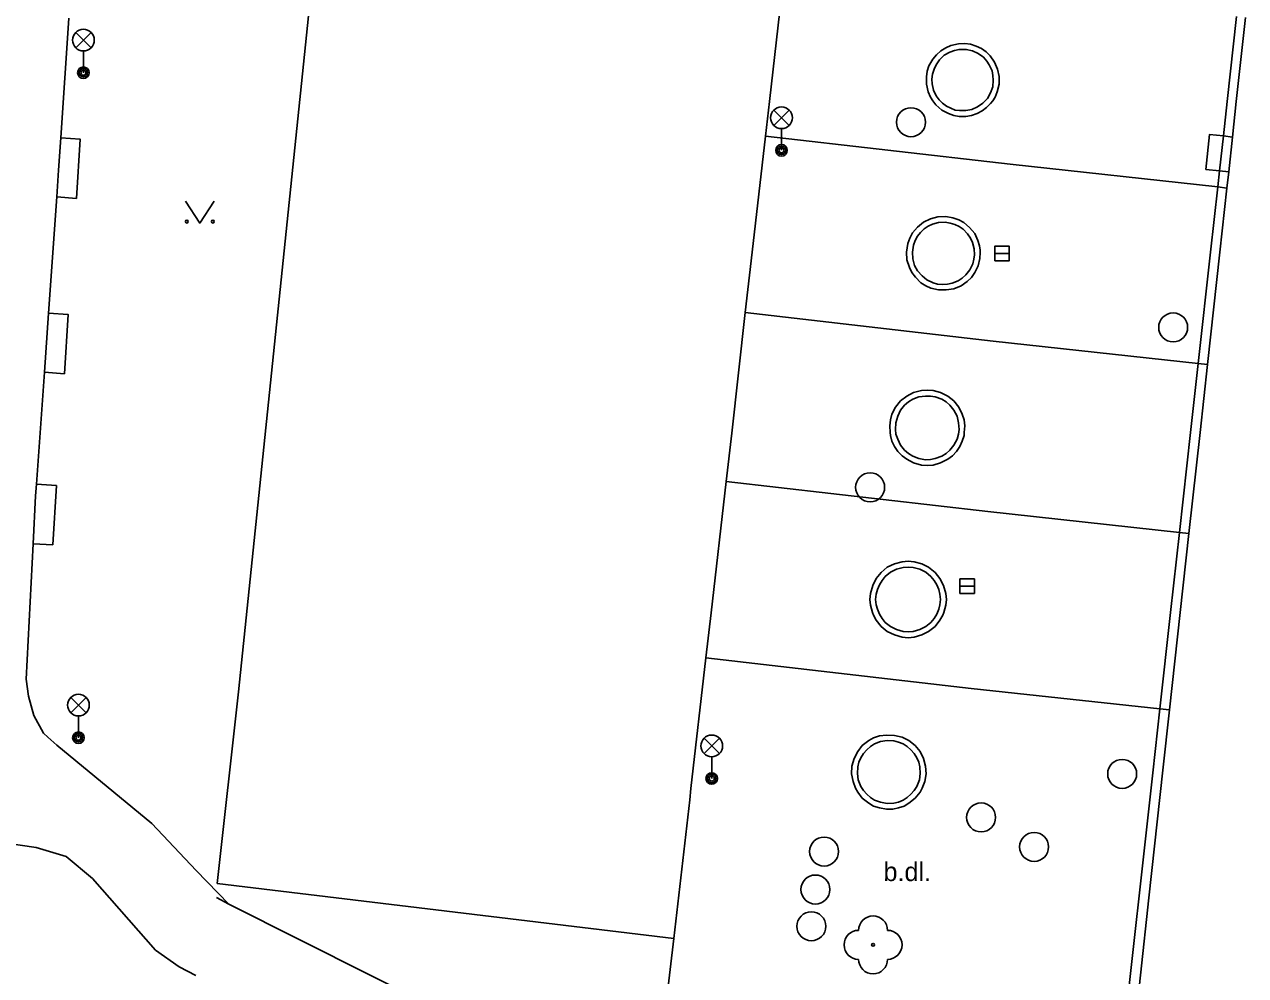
# Model space of a CAD drawing. Extents: x -595546 to -593986, y -1160845 to -1159202.
# Drawn here: x -594399.36 to -594357.2, y -1159997.66 to -1159964.84 of the extents above; entities that cross this region are included whole.
import ezdxf

# ---------------------------------------------------------------- set-up
doc = ezdxf.new("R2010")
doc.units = 0
for name, color, linetype in [('Level 22', 7, 'Continuous'), ('Level 27', 7, 'Continuous'), ('Level 33', 7, 'Continuous'), ('Level 36', 7, 'Continuous'), ('Specificka linie pasportu komunikaci', 7, 'Continuous'), ('TM - budovy zdene_ betonove - NP', 7, 'Continuous'), ('TM - budovy zdene_ betonove - VP', 7, 'Continuous'), ('TM - chodniky - VP', 7, 'Continuous'), ('TM - komunikace - VP', 7, 'Continuous'), ('TM - popis povrchu', 7, 'Continuous'), ('TM - rozhrani ploch obecne - VP', 7, 'Continuous')]:
    doc.layers.add(name, color=color, linetype=linetype)

msp = doc.modelspace()

# ---------------------------------------------------------------- linework, layer by layer
at = {"layer": 'Level 22'}
msp.add_circle((-594370.06, -1159996.6), 0.05, dxfattribs=at)
for centre, start, end in [((-594370.06, -1159996.1), 0, 180), ((-594370.56, -1159996.6), 90, 270), ((-594369.56, -1159996.6), 270, 90), ((-594370.06, -1159997.1), 180, 0)]:
    msp.add_arc(centre, 0.5, start, end, dxfattribs=at)
at = {"layer": 'Level 27'}
for p, q in [((-594365.86, -1159972.74), (-594365.36, -1159972.74)), ((-594367.06, -1159984.22), (-594366.56, -1159984.22))]:
    msp.add_line(p, q, dxfattribs=at)
for points in [[(-594365.86, -1159972.99), (-594365.36, -1159972.99), (-594365.36, -1159972.49), (-594365.86, -1159972.49)], [(-594367.06, -1159984.47), (-594366.56, -1159984.47), (-594366.56, -1159983.97), (-594367.06, -1159983.97)]]:
    msp.add_lwpolyline(points, close=True, dxfattribs=at)
for centre in [(-594368.75, -1159968.21), (-594359.7, -1159975.29), (-594370.16, -1159980.81), (-594361.46, -1159990.7), (-594366.33, -1159992.2), (-594371.75, -1159993.38), (-594364.5, -1159993.22), (-594372.05, -1159994.69), (-594372.19, -1159995.96)]:
    msp.add_circle(centre, 0.5, dxfattribs=at)
at = {"layer": 'Level 33'}
for p, q in [((-594397.585, -1159965.64), (-594397.055, -1159965.11)), ((-594397.585, -1159965.11), (-594397.055, -1159965.64)), ((-594397.32, -1159965.75), (-594397.32, -1159966.5)), ((-594373.485, -1159968.32), (-594372.955, -1159967.79)), ((-594373.485, -1159967.79), (-594372.955, -1159968.32)), ((-594373.22, -1159968.43), (-594373.22, -1159969.18)), ((-594397.755, -1159988.59), (-594397.225, -1159988.06)), ((-594397.755, -1159988.06), (-594397.225, -1159988.59)), ((-594397.49, -1159988.7), (-594397.49, -1159989.45)), ((-594375.895, -1159990), (-594375.365, -1159989.47)), ((-594375.895, -1159989.47), (-594375.365, -1159990)), ((-594375.63, -1159990.11), (-594375.63, -1159990.86))]:
    msp.add_line(p, q, dxfattribs=at)
for centre, radius in [((-594397.32, -1159965.375), 0.375), ((-594397.32, -1159966.5), 0.2), ((-594397.32, -1159966.5), 0.145), ((-594397.32, -1159966.5), 0.0876), ((-594373.22, -1159968.055), 0.375), ((-594373.22, -1159969.18), 0.2), ((-594373.22, -1159969.18), 0.145), ((-594373.22, -1159969.18), 0.0876), ((-594397.49, -1159988.325), 0.375), ((-594397.49, -1159989.45), 0.2), ((-594397.49, -1159989.45), 0.145), ((-594397.49, -1159989.45), 0.0876), ((-594375.63, -1159989.735), 0.375), ((-594375.63, -1159990.86), 0.2), ((-594375.63, -1159990.86), 0.145), ((-594375.63, -1159990.86), 0.0876)]:
    msp.add_circle(centre, radius, dxfattribs=at)
at = {"layer": 'Level 36'}
msp.add_lwpolyline([(-594393.8, -1159970.94), (-594393.3, -1159971.69), (-594392.8, -1159970.94)], dxfattribs=at)
for centre in [(-594393.75, -1159971.64), (-594392.851, -1159971.64)]:
    msp.add_circle(centre, 0.05, dxfattribs=at)
at = {"layer": 'Specificka linie pasportu komunikaci'}
for points in [[(-594365.93, -1159967.47), (-594365.85, -1159967.34), (-594365.77, -1159967.16), (-594365.71, -1159966.9), (-594365.71, -1159966.63), (-594365.76, -1159966.38), (-594365.87, -1159966.14), (-594366.02, -1159965.92), (-594366.16, -1159965.78), (-594366.32, -1159965.67), (-594366.5, -1159965.58), (-594366.7, -1159965.52), (-594366.89, -1159965.49), (-594367.11, -1159965.5), (-594367.37, -1159965.56), (-594367.55, -1159965.64), (-594367.72, -1159965.75), (-594367.87, -1159965.88), (-594368, -1159966.03), (-594368.13, -1159966.26), (-594368.19, -1159966.45), (-594368.22, -1159966.64), (-594368.21, -1159966.9), (-594368.16, -1159967.16), (-594368.08, -1159967.35), (-594368, -1159967.47)], [(-594367.08, -1159967.81), (-594367.22, -1159967.79), (-594367.38, -1159967.73), (-594367.53, -1159967.66), (-594367.66, -1159967.55), (-594367.78, -1159967.44), (-594367.88, -1159967.3), (-594367.97, -1159967.1), (-594368.02, -1159966.88), (-594368.03, -1159966.72), (-594368.01, -1159966.55), (-594367.94, -1159966.34), (-594367.86, -1159966.19), (-594367.77, -1159966.06), (-594367.6, -1159965.9), (-594367.41, -1159965.79), (-594367.25, -1159965.73), (-594367.09, -1159965.7), (-594366.84, -1159965.7), (-594366.63, -1159965.75), (-594366.43, -1159965.84), (-594366.25, -1159965.97), (-594366.13, -1159966.1), (-594366.05, -1159966.23), (-594365.95, -1159966.44), (-594365.92, -1159966.6), (-594365.91, -1159966.76), (-594365.93, -1159966.99), (-594366, -1159967.2), (-594366.11, -1159967.39), (-594366.27, -1159967.55), (-594366.45, -1159967.68), (-594366.65, -1159967.77), (-594366.86, -1159967.81), (-594367.08, -1159967.81)], [(-594368, -1159967.47), (-594367.89, -1159967.61), (-594367.69, -1159967.79), (-594367.46, -1159967.91), (-594367.27, -1159967.98), (-594367.09, -1159968.01), (-594366.86, -1159968.01), (-594366.66, -1159967.98), (-594366.47, -1159967.91), (-594366.29, -1159967.82), (-594366.14, -1159967.7), (-594366, -1159967.56), (-594365.93, -1159967.47)], [(-594358.16, -1159970.44), (-594365.33, -1159969.66), (-594373.77, -1159968.69)], [(-594357.96, -1159968.68), (-594358.44, -1159968.63), (-594358.57, -1159969.84), (-594358.1, -1159969.89)], [(-594357.65, -1159968.72), (-594357.96, -1159968.68)], [(-594358.1, -1159969.89), (-594357.78, -1159969.92)], [(-594357.85, -1159970.48), (-594358.16, -1159970.44)], [(-594366.36, -1159972.71), (-594366.36, -1159972.62), (-594366.38, -1159972.48), (-594366.44, -1159972.29), (-594366.55, -1159972.05), (-594366.73, -1159971.84), (-594366.93, -1159971.67), (-594367.1, -1159971.58), (-594367.3, -1159971.51), (-594367.55, -1159971.46), (-594367.82, -1159971.48), (-594368.08, -1159971.54), (-594368.32, -1159971.66), (-594368.52, -1159971.83), (-594368.7, -1159972.03), (-594368.79, -1159972.21), (-594368.86, -1159972.4), (-594368.9, -1159972.7)], [(-594367.66, -1159973.81), (-594367.83, -1159973.8), (-594367.99, -1159973.75), (-594368.2, -1159973.65), (-594368.37, -1159973.51), (-594368.52, -1159973.34), (-594368.63, -1159973.15), (-594368.69, -1159972.93), (-594368.7, -1159972.7), (-594368.66, -1159972.45), (-594368.61, -1159972.29), (-594368.53, -1159972.14), (-594368.42, -1159972.01), (-594368.3, -1159971.89), (-594368.16, -1159971.8), (-594368.01, -1159971.73), (-594367.8, -1159971.67), (-594367.57, -1159971.66), (-594367.4, -1159971.69), (-594367.24, -1159971.74), (-594367.09, -1159971.81), (-594366.95, -1159971.9), (-594366.8, -1159972.06), (-594366.7, -1159972.21), (-594366.63, -1159972.36), (-594366.57, -1159972.58), (-594366.56, -1159972.79), (-594366.58, -1159972.94), (-594366.62, -1159973.1), (-594366.72, -1159973.3), (-594366.86, -1159973.48), (-594366.98, -1159973.59), (-594367.12, -1159973.68), (-594367.33, -1159973.76), (-594367.49, -1159973.8), (-594367.66, -1159973.81)], [(-594368.9, -1159972.7), (-594368.89, -1159972.96), (-594368.8, -1159973.22), (-594368.72, -1159973.4), (-594368.6, -1159973.56), (-594368.41, -1159973.75), (-594368.24, -1159973.86), (-594368.06, -1159973.94), (-594367.8, -1159974), (-594367.54, -1159974), (-594367.27, -1159973.96), (-594367.02, -1159973.86), (-594366.81, -1159973.71), (-594366.66, -1159973.57), (-594366.55, -1159973.4), (-594366.43, -1159973.17), (-594366.37, -1159972.91), (-594366.36, -1159972.71)], [(-594358.84, -1159976.54), (-594365.91, -1159975.77), (-594374.47, -1159974.78)], [(-594358.52, -1159976.57), (-594358.84, -1159976.54)], [(-594366.91, -1159978.92), (-594366.89, -1159978.69), (-594366.92, -1159978.48), (-594366.98, -1159978.29), (-594367.1, -1159978.04), (-594367.27, -1159977.83), (-594367.48, -1159977.66), (-594367.73, -1159977.54), (-594367.98, -1159977.47), (-594368.19, -1159977.46), (-594368.39, -1159977.47), (-594368.66, -1159977.54), (-594368.89, -1159977.66), (-594369.11, -1159977.83), (-594369.28, -1159978.04), (-594369.41, -1159978.29), (-594369.46, -1159978.48), (-594369.48, -1159978.69), (-594369.47, -1159978.92)], [(-594368.25, -1159979.86), (-594368.48, -1159979.81), (-594368.69, -1159979.73), (-594368.84, -1159979.64), (-594368.97, -1159979.53), (-594369.11, -1159979.35), (-594369.21, -1159979.15), (-594369.27, -1159978.98), (-594369.29, -1159978.81), (-594369.27, -1159978.58), (-594369.21, -1159978.36), (-594369.11, -1159978.15), (-594368.97, -1159977.98), (-594368.84, -1159977.86), (-594368.69, -1159977.77), (-594368.48, -1159977.69), (-594368.25, -1159977.66), (-594368.08, -1159977.66), (-594367.91, -1159977.69), (-594367.69, -1159977.77), (-594367.54, -1159977.86), (-594367.41, -1159977.98), (-594367.27, -1159978.15), (-594367.16, -1159978.36), (-594367.11, -1159978.58), (-594367.09, -1159978.81), (-594367.11, -1159978.98), (-594367.16, -1159979.15), (-594367.27, -1159979.35), (-594367.41, -1159979.53), (-594367.54, -1159979.64), (-594367.69, -1159979.73), (-594367.91, -1159979.81), (-594368.08, -1159979.85), (-594368.25, -1159979.86)], [(-594369.47, -1159978.92), (-594369.46, -1159979.02), (-594369.41, -1159979.22), (-594369.32, -1159979.4), (-594369.2, -1159979.57), (-594369.06, -1159979.72), (-594368.89, -1159979.84), (-594368.66, -1159979.96), (-594368.39, -1159980.04), (-594368.19, -1159980.06), (-594367.98, -1159980.04), (-594367.73, -1159979.96), (-594367.48, -1159979.84), (-594367.32, -1159979.72), (-594367.18, -1159979.57), (-594367.06, -1159979.4), (-594366.98, -1159979.22), (-594366.92, -1159979.02), (-594366.91, -1159978.92)], [(-594359.48, -1159982.37), (-594366.1, -1159981.65), (-594375.13, -1159980.61)], [(-594359.16, -1159982.4), (-594359.48, -1159982.37)], [(-594367.62, -1159985.13), (-594367.55, -1159984.88), (-594367.53, -1159984.68), (-594367.55, -1159984.47), (-594367.63, -1159984.2), (-594367.75, -1159983.96), (-594367.92, -1159983.75), (-594368.14, -1159983.57), (-594368.38, -1159983.45), (-594368.64, -1159983.38), (-594368.85, -1159983.36), (-594369.05, -1159983.38), (-594369.32, -1159983.45), (-594369.57, -1159983.57), (-594369.78, -1159983.75), (-594369.95, -1159983.96), (-594370.07, -1159984.2), (-594370.15, -1159984.47), (-594370.17, -1159984.68), (-594370.15, -1159984.88), (-594370.08, -1159985.13)], [(-594368.85, -1159985.8), (-594369.02, -1159985.78), (-594369.25, -1159985.72), (-594369.46, -1159985.61), (-594369.64, -1159985.47), (-594369.75, -1159985.34), (-594369.84, -1159985.19), (-594369.91, -1159985.02), (-594369.95, -1159984.86), (-594369.97, -1159984.68), (-594369.95, -1159984.5), (-594369.91, -1159984.34), (-594369.84, -1159984.17), (-594369.75, -1159984.02), (-594369.64, -1159983.89), (-594369.46, -1159983.74), (-594369.25, -1159983.64), (-594369.02, -1159983.58), (-594368.85, -1159983.56), (-594368.68, -1159983.58), (-594368.45, -1159983.64), (-594368.24, -1159983.74), (-594368.06, -1159983.89), (-594367.95, -1159984.02), (-594367.86, -1159984.17), (-594367.79, -1159984.34), (-594367.75, -1159984.5), (-594367.73, -1159984.68), (-594367.75, -1159984.86), (-594367.79, -1159985.02), (-594367.86, -1159985.19), (-594367.95, -1159985.34), (-594368.06, -1159985.47), (-594368.24, -1159985.61), (-594368.45, -1159985.72), (-594368.68, -1159985.78), (-594368.85, -1159985.8)], [(-594370.08, -1159985.13), (-594370.05, -1159985.22), (-594369.95, -1159985.39), (-594369.78, -1159985.61), (-594369.57, -1159985.78), (-594369.32, -1159985.9), (-594369.05, -1159985.98), (-594368.85, -1159986), (-594368.64, -1159985.98), (-594368.38, -1159985.9), (-594368.14, -1159985.78), (-594367.92, -1159985.61), (-594367.75, -1159985.39), (-594367.65, -1159985.22), (-594367.62, -1159985.13)], [(-594360.16, -1159988.46), (-594366.67, -1159987.75), (-594375.83, -1159986.69)], [(-594359.83, -1159988.49), (-594360.16, -1159988.46)], [(-594368.36, -1159991.19), (-594368.27, -1159990.96), (-594368.23, -1159990.7), (-594368.25, -1159990.43), (-594368.32, -1159990.17), (-594368.43, -1159989.93), (-594368.61, -1159989.72), (-594368.82, -1159989.55), (-594369.05, -1159989.43), (-594369.32, -1159989.37), (-594369.59, -1159989.36), (-594369.84, -1159989.39), (-594370.04, -1159989.46), (-594370.21, -1159989.55), (-594370.43, -1159989.72), (-594370.59, -1159989.93), (-594370.71, -1159990.17), (-594370.79, -1159990.43), (-594370.8, -1159990.7), (-594370.75, -1159990.96), (-594370.67, -1159991.19)], [(-594369.57, -1159991.72), (-594369.8, -1159991.68), (-594370.01, -1159991.61), (-594370.15, -1159991.51), (-594370.28, -1159991.4), (-594370.39, -1159991.27), (-594370.48, -1159991.13), (-594370.57, -1159990.91), (-594370.6, -1159990.69), (-594370.59, -1159990.46), (-594370.55, -1159990.3), (-594370.48, -1159990.14), (-594370.39, -1159990), (-594370.28, -1159989.87), (-594370.15, -1159989.76), (-594370.01, -1159989.66), (-594369.8, -1159989.58), (-594369.57, -1159989.55), (-594369.34, -1159989.56), (-594369.18, -1159989.6), (-594369.02, -1159989.66), (-594368.88, -1159989.76), (-594368.75, -1159989.87), (-594368.64, -1159990), (-594368.55, -1159990.14), (-594368.48, -1159990.3), (-594368.44, -1159990.46), (-594368.43, -1159990.69), (-594368.46, -1159990.91), (-594368.55, -1159991.13), (-594368.64, -1159991.27), (-594368.75, -1159991.4), (-594368.88, -1159991.51), (-594369.02, -1159991.61), (-594369.18, -1159991.67), (-594369.34, -1159991.71), (-594369.57, -1159991.72)], [(-594370.67, -1159991.19), (-594370.59, -1159991.33), (-594370.43, -1159991.54), (-594370.21, -1159991.71), (-594370.04, -1159991.81), (-594369.84, -1159991.87), (-594369.59, -1159991.92), (-594369.38, -1159991.92), (-594369.18, -1159991.87), (-594368.99, -1159991.81), (-594368.82, -1159991.71), (-594368.61, -1159991.54), (-594368.43, -1159991.33), (-594368.36, -1159991.19)], [(-594392.73, -1159994.97), (-594392.3, -1159995.19)]]:
    msp.add_lwpolyline(points, dxfattribs=at)
at = {"layer": 'TM - budovy zdene_ betonove - NP'}
for points in [[(-594357.2, -1159964.6), (-594357.52, -1159967.49)], [(-594357.52, -1159967.49), (-594357.65, -1159968.72)], [(-594357.65, -1159968.72), (-594357.78, -1159969.92)], [(-594357.78, -1159969.92), (-594357.85, -1159970.48)], [(-594357.85, -1159970.48), (-594358.09, -1159972.7)], [(-594358.09, -1159972.7), (-594358.52, -1159976.57)], [(-594358.52, -1159976.57), (-594358.77, -1159978.92)], [(-594358.77, -1159978.92), (-594359.16, -1159982.4)], [(-594359.16, -1159982.4), (-594359.46, -1159985.13)], [(-594359.46, -1159985.13), (-594359.83, -1159988.49)], [(-594359.83, -1159988.49), (-594360.06, -1159990.57)], [(-594360.06, -1159990.57), (-594360.54, -1159994.98)], [(-594361.12, -1160000.32), (-594360.54, -1159994.98)]]:
    msp.add_lwpolyline(points, dxfattribs=at)
at = {"layer": 'TM - budovy zdene_ betonove - VP'}
for points in [[(-594357.83, -1159967.49), (-594357.51, -1159964.56)], [(-594357.96, -1159968.68), (-594357.83, -1159967.49)], [(-594358.1, -1159969.89), (-594357.96, -1159968.68)], [(-594358.16, -1159970.44), (-594358.1, -1159969.89)], [(-594358.41, -1159972.7), (-594358.16, -1159970.44)], [(-594358.84, -1159976.54), (-594358.41, -1159972.7)], [(-594359.1, -1159978.92), (-594358.84, -1159976.54)], [(-594359.48, -1159982.37), (-594359.1, -1159978.92)], [(-594359.79, -1159985.13), (-594359.48, -1159982.37)], [(-594360.16, -1159988.46), (-594359.79, -1159985.13)], [(-594360.4, -1159990.66), (-594360.16, -1159988.46)], [(-594361.47, -1160000.28), (-594360.4, -1159990.66)]]:
    msp.add_lwpolyline(points, dxfattribs=at)
at = {"layer": 'TM - chodniky - VP'}
for points in [[(-594397.82, -1159964.62), (-594398.1, -1159968.75)], [(-594398.1, -1159968.75), (-594398.18, -1159969.86), (-594398.24, -1159970.79)], [(-594398.24, -1159970.79), (-594398.52, -1159974.8)], [(-594398.52, -1159974.8), (-594398.66, -1159976.84)], [(-594398.66, -1159976.84), (-594398.94, -1159980.7)], [(-594398.94, -1159980.7), (-594398.97, -1159981.1)], [(-594398.97, -1159981.1), (-594399.05, -1159982.76)], [(-594399.05, -1159982.76), (-594399.29, -1159987.43)], [(-594399.29, -1159987.43), (-594399.22, -1159988.02), (-594399.03, -1159988.69), (-594398.7, -1159989.29), (-594398.55, -1159989.43)], [(-594398.55, -1159989.43), (-594398.24, -1159989.71), (-594394.96, -1159992.41), (-594393.43, -1159994.03), (-594392.3, -1159995.19)], [(-594410.32, -1159991.58), (-594398.95, -1159993.24), (-594397.91, -1159993.55), (-594397.01, -1159994.31), (-594394.83, -1159996.78), (-594394.01, -1159997.36)], [(-594392.3, -1159995.19), (-594377.66, -1160002.55)], [(-594377.19, -1159998.52), (-594376.94, -1159996.38)], [(-594394.01, -1159997.36), (-594393.44, -1159997.66)]]:
    msp.add_lwpolyline(points, dxfattribs=at)
at = {"layer": 'TM - komunikace - VP'}
for points in [[(-594387.3, -1159942.87), (-594391.97, -1159987.87)], [(-594373.1, -1159962.82), (-594373.63, -1159967.49)], [(-594373.63, -1159967.49), (-594373.77, -1159968.69)], [(-594373.77, -1159968.69), (-594374.23, -1159972.7)], [(-594374.23, -1159972.7), (-594374.47, -1159974.78)], [(-594374.47, -1159974.78), (-594374.94, -1159978.94)], [(-594374.94, -1159978.94), (-594375.13, -1159980.61)], [(-594375.13, -1159980.61), (-594375.65, -1159985.14)], [(-594375.65, -1159985.14), (-594375.83, -1159986.69)], [(-594375.83, -1159986.69), (-594376.35, -1159991.2)], [(-594376.94, -1159996.38), (-594392.7, -1159994.48), (-594391.97, -1159987.87)], [(-594376.35, -1159991.2), (-594376.39, -1159991.6)], [(-594376.39, -1159991.6), (-594376.94, -1159996.38)]]:
    msp.add_lwpolyline(points, dxfattribs=at)
at = {"layer": 'TM - rozhrani ploch obecne - VP'}
for points in [[(-594398.1, -1159968.75), (-594397.43, -1159968.8), (-594397.56, -1159970.84), (-594398.24, -1159970.79)], [(-594398.52, -1159974.8), (-594397.84, -1159974.85), (-594397.97, -1159976.89)], [(-594397.97, -1159976.89), (-594398.66, -1159976.84)], [(-594398.94, -1159980.7), (-594398.25, -1159980.75), (-594398.38, -1159982.79)], [(-594398.38, -1159982.79), (-594399.05, -1159982.76)]]:
    msp.add_lwpolyline(points, dxfattribs=at)

# ---------------------------------------------------------------- texts
at = {"layer": 'TM - popis povrchu'}
msp.add_text('b.dl.', height=0.65, dxfattribs=at).set_placement((-594369.7, -1159994.4))

doc.saveas('drawing.dxf')
